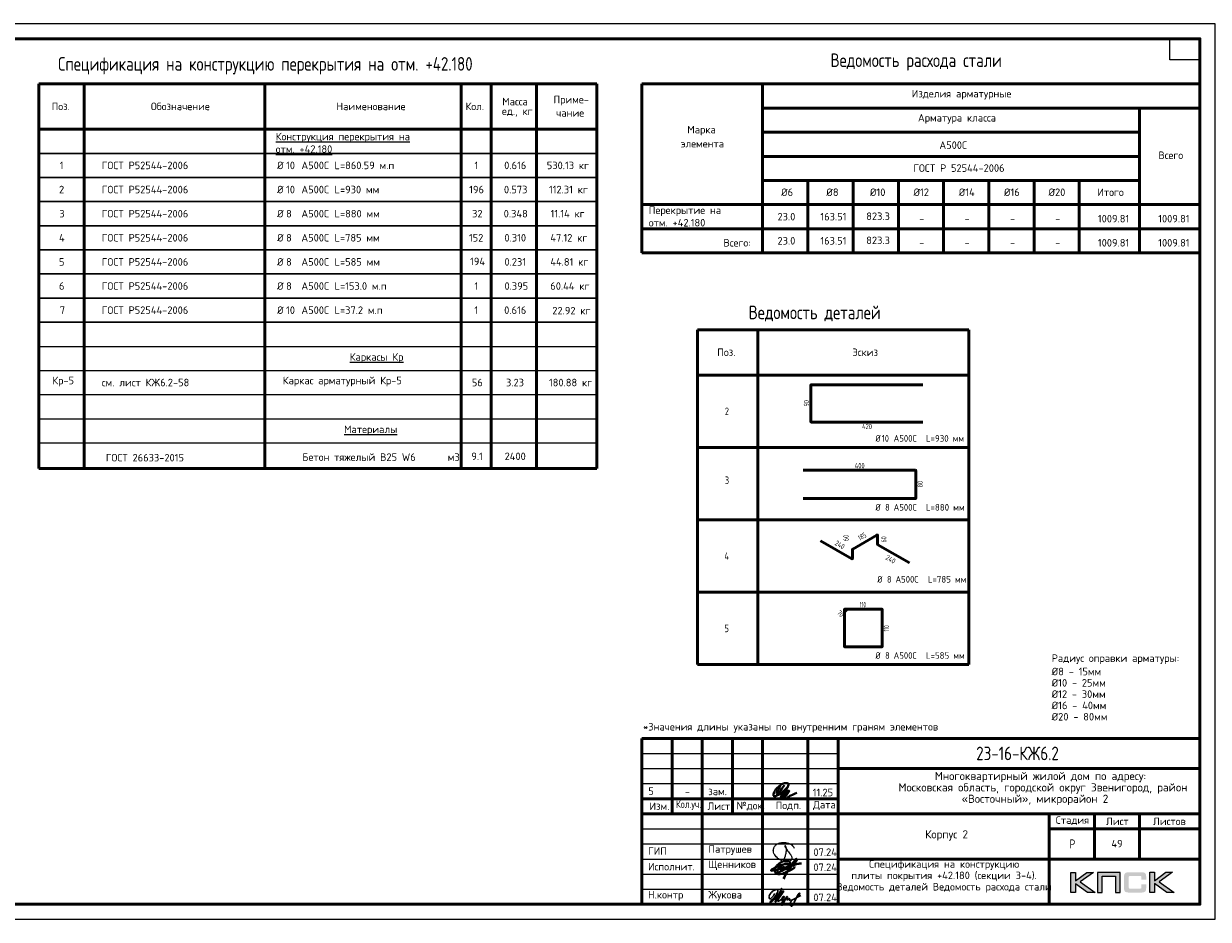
# Model space of a CAD drawing. Header units: millimetres. Extents: x 40580 to 1930067, y -240640 to 81020.
# Tile 662 of 686: x 1762950 to 1802227, y -239550 to -209850. Entities that reach past the tile are written whole.
import ezdxf

# ---------------------------------------------------------------- set-up
doc = ezdxf.new("R2010")
doc.units = ezdxf.units.MM
doc.layers.add('Standard', color=7, linetype='Continuous', lineweight=25)
doc.layers.add('Основная', color=7, linetype='Continuous', lineweight=40)
doc.styles.add('GOST 2.304', font='isocpeur.ttf', dxfattribs={"width": 0.8})
doc.styles.add('ISOCPEUR', font='isocpeur.ttf')

# ---------------------------------------------------------------- blocks, each defined once
blk = doc.blocks.new('яяя')
at = {"lineweight": 30}
for points in [[(345424, 110432), (345425, 110410), (345424, 110397), (345417, 110379), (345406, 110350), (345390, 110319), (345357, 110275), (345310, 110221), (345265, 110176), (345198, 110110), (345161, 110077), (345133, 110066), (345116, 110066), (345102, 110075), (345090, 110091), (345082, 110115), (345074, 110146), (345066, 110182), (345064, 110206), (345067, 110234), (345077, 110278), (345095, 110320), (345114, 110361), (345134, 110395), (345159, 110428), (345195, 110469), (345228, 110506), (345284, 110560), (345331, 110595), (345379, 110625), (345435, 110648), (345486, 110670), (345532, 110686), (345573, 110696), (345605, 110698), (345621, 110695), (345635, 110687), (345648, 110671), (345656, 110649), (345659, 110625), (345659, 110583), (345656, 110553), (345647, 110523), (345635, 110489), (345387, 110033), (345349, 109985), (345311, 109948), (345247, 109889), (345209, 109858), (345192, 109844), (345180, 109837), (345157, 109833), (345150, 109835), (345140, 109842), (345135, 109856), (345138, 109881), (345148, 109892), (345183, 109930), (345267, 110024), (345343, 110105), (345455, 110213), (345617, 110343), (345775, 110456), (345811, 110526), (345838, 110607), (345890, 110740), (345902, 110771), (345698, 110295), (345672, 110226), (345626, 110132), (345572, 110032), (345518, 109953), (345481, 109918), (345497, 110001), (345567, 110147), (345655, 110301), (345760, 110442)], [(345481, 109918), (345476, 109896), (345475, 109874), (345485, 109861), (345506, 109866), (345539, 109891), (345632, 109983), (345968, 110450), (346022, 110527), (346029, 110560), (346027, 110579), (346026, 110590), (346010, 110605), (345993, 110609), (345975, 110601), (345962, 110584), (345954, 110562), (345857, 110421), (345783, 110292), (345741, 110183), (345701, 110079), (345665, 109985), (345660, 109952), (345666, 109929), (345669, 109915), (345682, 109910), (345702, 109914), (345735, 109941), (345846, 110007), (346065, 110160), (346075, 110193), (346070, 110217), (346066, 110236), (346052, 110241), (346030, 110241), (346007, 110228), (345978, 110203), (345960, 110164), (345892, 110010), (345895, 109986), (345904, 109966), (345925, 109964), (345969, 109968), (346045, 110000), (346218, 110114), (346261, 110154), (346280, 110184), (346282, 110210), (346278, 110225), (346263, 110229), (346241, 110222), (346220, 110198), (346162, 110049), (345989, 109904), (345932, 109849), (345906, 109805), (345891, 109739), (345890, 109690), (345899, 109652), (345924, 109647), (345956, 109655), (345980, 109674), (346058, 109838), (346158, 110046), (346261, 110098), (346314, 110120), (346292, 110079), (346269, 110036), (346261, 110008), (346267, 109998), (346293, 109998), (346363, 110039), (346445, 110095), (346421, 110068), (346414, 110040), (346407, 110011), (346416, 109990), (346466, 109972), (346509, 109977), (346574, 109984), (347172, 110293)], [(346586, 109971), (346543, 109917), (346509, 109873), (346489, 109825), (346475, 109767), (346472, 109710), (346478, 109675), (346485, 109641), (346501, 109621), (346517, 109602), (346542, 109589), (346568, 109592), (346605, 109620), (346680, 109731), (346736, 109842), (346865, 110115), (346962, 110290), (346969, 110318), (346979, 110360), (347013, 110403), (347056, 110434), (347091, 110450), (347109, 110450), (347121, 110434), (347115, 110405), (347072, 110355), (347012, 110307), (346924, 110222)]]:
    blk.add_lwpolyline(points, dxfattribs=at)
blk = doc.blocks.new('Из_буфера32210')
at = {"color": 7, "lineweight": 25}
blk.add_lwpolyline([(357, 84), (386, 160), (399, 213), (405, 239), (412, 268), (420, 299), (427, 339), (434, 380), (437, 414), (438, 442), (436, 466), (430, 489), (425, 504), (417, 519), (409, 531), (405, 535), (403, 536), (400, 539), (394, 541), (387, 543), (383, 542), (379, 539), (377, 534), (377, 528), (379, 523), (438, 428), (470, 382), (484, 365), (504, 341), (528, 310), (551, 280), (562, 264), (575, 247), (582, 235), (589, 220), (599, 198), (606, 184), (610, 167), (611, 155), (612, 143), (611, 127), (609, 116), (603, 96), (596, 82), (588, 69), (579, 56), (563, 43), (551, 34), (539, 25), (524, 16), (511, 10), (494, 5), (481, 3), (456, 0), (432, 1), (415, 3), (396, 6), (375, 11), (355, 19), (336, 24), (310, 31), (293, 39), (269, 53), (243, 69), (223, 80), (202, 93), (180, 109), (152, 128), (126, 152), (98, 182), (77, 211), (52, 241), (32, 266), (20, 293), (8, 329), (3, 348), (1, 373), (0, 393), (1, 417), (6, 440), (13, 454), (20, 476), (26, 497), (38, 517), (47, 529), (60, 548), (75, 563), (95, 581), (115, 593), (135, 606), (161, 618), (187, 628), (213, 638), (251, 647), (282, 653), (319, 655), (353, 655), (384, 652), (418, 648), (460, 641), (503, 628), (544, 611), (579, 594), (611, 573), (639, 545), (666, 515), (679, 496), (694, 471)], dxfattribs=at)

msp = doc.modelspace()

# ---------------------------------------------------------------- hatches: boundary and pattern name
h = msp.add_hatch(color=256)
h.paths.add_polyline_path([(1798422.9, -237992.8), (1798195.4, -237992.8), (1797823.4, -238272.8), (1797823.4, -237992.8), (1797665.7, -237992.8), (1797665.7, -238664.9), (1797823.4, -238664.9), (1797823.4, -238369.6), (1798225.8, -238664.9), (1798477.5, -238664.9), (1797976.9, -238309.5)])
h.paths.add_polyline_path([(1798705.7, -238119.3), (1799151, -238119.3), (1799151, -238664.9), (1799307.3, -238664.9), (1799307.3, -237992.8), (1799140.7, -237992.8), (1798549.5, -237992.8), (1798549.5, -238151.8), (1798549.5, -238664.9), (1798705.7, -238664.9)])
h.paths.add_polyline_path([(1800445.5, -237989.3), (1800287.8, -237989.3), (1800287.8, -238662.1), (1800445.5, -238662.1), (1800445.5, -238366.2), (1800847.9, -238662.1), (1801099.6, -238662.1), (1800599, -238306), (1801045, -237989.3), (1800818.2, -237989.3), (1800445.5, -238269.4)])
msp.add_hatch(color=256).paths.add_polyline_path([(1800156.4, -238064), (1800154.4, -238056.4), (1800151.6, -238050.2), (1800148.1, -238044), (1800144.7, -238037.7), (1800141.2, -238032.9), (1800137.1, -238028.1), (1800132.9, -238023.2), (1800128.8, -238019.1), (1800123.2, -238015.6), (1800117.7, -238011.5), (1800111.5, -238008), (1800104.6, -238005.2), (1800097.7, -238002.5), (1800090.1, -237999.7), (1800082.4, -237997.6), (1800064.5, -237994.2), (1800045.1, -237991.4), (1800023.7, -237990), (1800000.2, -237989.3), (1799599.1, -237989.3), (1799575.6, -237990), (1799554.9, -237991.4), (1799534.8, -237994.2), (1799517.5, -237997.6), (1799509.2, -238000.4), (1799501.6, -238002.5), (1799494.7, -238005.2), (1799488.5, -238008.7), (1799482.2, -238011.5), (1799476, -238015.6), (1799471.2, -238019.1), (1799466.3, -238023.2), (1799462.2, -238028.1), (1799458.7, -238032.9), (1799454.6, -238037.7), (1799451.1, -238044), (1799448.4, -238050.2), (1799445.6, -238057.1), (1799442.8, -238064), (1799440.8, -238071.6), (1799437.3, -238088.2), (1799434.5, -238106.2), (1799432.5, -238126.2), (1799432.5, -238148.4), (1799432.5, -238502.4), (1799432.5, -238524.5), (1799434.5, -238544.6), (1799437.3, -238563.3), (1799440.8, -238579.8), (1799442.8, -238587.5), (1799445.6, -238594.4), (1799448.4, -238601.3), (1799451.1, -238607.5), (1799454.6, -238613), (1799458.7, -238618.6), (1799462.2, -238623.4), (1799466.3, -238628.3), (1799471.2, -238632.4), (1799476.7, -238635.9), (1799482.2, -238639.3), (1799488.5, -238642.8), (1799494.7, -238646.2), (1799502.3, -238648.3), (1799509.2, -238651.1), (1799517.5, -238653.1), (1799534.8, -238657.3), (1799554.9, -238659.4), (1799576.3, -238661.4), (1799599.1, -238662.1), (1800000.2, -238662.1), (1800023.7, -238661.4), (1800045.1, -238660.1), (1800064.5, -238657.3), (1800081.8, -238653.8), (1800090.1, -238651.1), (1800097.7, -238649), (1800104.6, -238646.2), (1800111.5, -238642.8), (1800117.7, -238640), (1800123.2, -238635.9), (1800128.8, -238632.4), (1800132.9, -238628.3), (1800137.1, -238624.1), (1800141.2, -238618.6), (1800144.7, -238613.7), (1800148.1, -238607.5), (1800151.6, -238601.3), (1800154.4, -238595.1), (1800156.4, -238587.5), (1800159.2, -238579.8), (1800162.7, -238563.3), (1800165.4, -238545.3), (1800166.8, -238524.5), (1800167.5, -238502.4), (1800167.5, -238391.1), (1800010.5, -238391.1), (1800010.5, -238481.7), (1800010.5, -238487.9), (1800009.8, -238494.1), (1800008.5, -238499.6), (1800007.1, -238505.2), (1800005, -238510), (1800002.9, -238514.2), (1800000.2, -238518.3), (1799996.7, -238521.8), (1799993.2, -238525.2), (1799989.1, -238528), (1799984.3, -238530.1), (1799979.4, -238532.1), (1799974.6, -238533.5), (1799968.4, -238534.2), (1799962.1, -238534.9), (1799955.9, -238535.6), (1799632.3, -238535.6), (1799626.8, -238534.9), (1799621.9, -238534.2), (1799617.8, -238532.1), (1799613.6, -238530.1), (1799609.5, -238527.3), (1799606, -238524.5), (1799602.6, -238521.1), (1799599.8, -238516.9), (1799597, -238512.8), (1799595, -238508.6), (1799592.9, -238503.8), (1799591.5, -238498.9), (1799589.4, -238489.3), (1799588.7, -238479.6), (1799588.7, -238156.7), (1799588.7, -238151.1), (1799589.4, -238145.6), (1799590.8, -238140.8), (1799592.2, -238135.9), (1799593.6, -238131.8), (1799595.6, -238128.3), (1799598.4, -238124.9), (1799601.2, -238121.4), (1799604.6, -238118.6), (1799608.1, -238115.9), (1799612.2, -238113.8), (1799616.4, -238112.4), (1799621.2, -238111), (1799626.1, -238110.3), (1799631.6, -238109.6), (1799637.1, -238109.6), (1799955.9, -238109.6), (1799962.1, -238109.6), (1799968.4, -238110.3), (1799973.9, -238111.7), (1799978.7, -238113.1), (1799983.6, -238115.2), (1799988.4, -238117.3), (1799992.6, -238120.7), (1799996, -238123.5), (1799999.5, -238127.6), (1800002.2, -238131.8), (1800005, -238135.9), (1800007.1, -238140.8), (1800008.5, -238145.6), (1800009.8, -238151.1), (1800010.5, -238157.4), (1800010.5, -238163.6), (1800010.5, -238237.6), (1800167.5, -238237.6), (1800167.5, -238148.4), (1800166.8, -238126.2), (1800165.4, -238106.2), (1800162.7, -238088.2), (1800158.5, -238071.6)])

# ---------------------------------------------------------------- linework, layer by layer
at = {"lineweight": 0}
for points in [[(1797665.7, -238664.9), (1797665.7, -237992.8), (1797823.4, -237992.8), (1797823.4, -238272.8), (1798195.4, -237992.8), (1798422.9, -237992.8), (1797976.9, -238309.5), (1798477.5, -238664.9), (1798225.8, -238664.9), (1797823.4, -238369.6), (1797823.4, -238664.9), (1797665.7, -238664.9)], [(1798705.7, -238664.9), (1798705.7, -238119.3), (1799151, -238119.3), (1799151, -238664.9), (1799307.3, -238664.9), (1799307.3, -237992.8), (1799140.7, -237992.8), (1798549.5, -237992.8), (1798549.5, -238151.8), (1798549.5, -238664.9), (1798705.7, -238664.9)], [(1800287.8, -238662.1), (1800287.8, -237989.3), (1800445.5, -237989.3), (1800445.5, -238269.4), (1800818.2, -237989.3), (1801045, -237989.3), (1800599, -238306), (1801099.6, -238662.1), (1800847.9, -238662.1), (1800445.5, -238366.2), (1800445.5, -238662.1), (1800287.8, -238662.1)]]:
    msp.add_lwpolyline(points, close=True, dxfattribs=at)
at = {"layer": 'Standard', "color": 7, "linetype": 'Continuous', "lineweight": 50, "transparency": 33554687}
for p, q in [((1763450, -211849.7), (1781950, -211849.7)), ((1763450, -224599.7), (1763450, -211849.7)), ((1764950, -211849.7), (1764950, -224599.7)), ((1770950, -211849.7), (1770950, -224599.7)), ((1777450, -211849.7), (1777450, -224599.7)), ((1778450, -211849.7), (1778450, -224599.7)), ((1779950, -211849.7), (1779950, -224599.7)), ((1781950, -211849.7), (1781950, -224599.7)), ((1783450, -211849.7), (1783450, -217449.7)), ((1783450, -211849.7), (1801950, -211849.7)), ((1787450, -211849.7), (1787450, -217449.7)), ((1801950, -211849.7), (1801950, -217449.7)), ((1787450, -212649.7), (1801950, -212649.7)), ((1799950, -212649.7), (1799950, -217449.7)), ((1801950, -212649.7), (1801950, -217449.7)), ((1763450, -213349.7), (1781950, -213349.7)), ((1787450, -213449.7), (1787450, -217449.7)), ((1787450, -213449.7), (1799950, -213449.7)), ((1787450, -214249.7), (1799950, -214249.7)), ((1787450, -215049.7), (1787450, -217449.7)), ((1787450, -215049.7), (1787450, -217449.7)), ((1787450, -215049.7), (1787450, -217449.7)), ((1787450, -215049.7), (1787450, -217449.7)), ((1787450, -215049.7), (1787450, -217449.7)), ((1787450, -215049.7), (1799950, -215049.7)), ((1788950, -215049.7), (1788950, -217449.7)), ((1788950, -215049.7), (1788950, -217449.7)), ((1790450, -215049.7), (1790450, -217449.7)), ((1791950, -215049.7), (1791950, -217449.7)), ((1793450, -215049.7), (1793450, -217449.7)), ((1794950, -215049.7), (1794950, -217449.7)), ((1796450, -215049.7), (1796450, -217449.7)), ((1797950, -215049.7), (1797950, -217449.7)), ((1797950, -215049.7), (1797950, -217449.7)), ((1783450, -215849.7), (1801950, -215849.7)), ((1783450, -216649.7), (1801950, -216649.7)), ((1783450, -217449.7), (1801950, -217449.7)), ((1801950, -217449.7), (1783450, -217449.7)), ((1783450, -217449.7), (1801950, -217449.7)), ((1785285.7, -220003), (1794285.7, -220003)), ((1785285.7, -221503), (1785285.7, -220003)), ((1787285.7, -221503), (1787285.7, -220003)), ((1794285.7, -221503), (1794285.7, -220003)), ((1794285.7, -221503), (1794285.7, -220003)), ((1785285.7, -221503), (1794285.7, -221503)), ((1785285.7, -221503), (1785285.7, -223903)), ((1785285.7, -221503), (1794285.7, -221503)), ((1787285.7, -221503), (1787285.7, -223903)), ((1794285.7, -221503), (1794285.7, -223903)), ((1794285.7, -221503), (1794285.7, -223903)), ((1789046.8, -223045.5), (1789046.8, -221841.8)), ((1789063.9, -221824.7), (1792760.4, -221824.7)), ((1792760.4, -223062.6), (1789063.9, -223062.6)), ((1785285.7, -223903), (1794285.7, -223903)), ((1785285.7, -223903), (1785285.7, -226303)), ((1785285.7, -223903), (1794285.7, -223903)), ((1787285.7, -223903), (1787285.7, -226303)), ((1794285.7, -223903), (1794285.7, -226303)), ((1794285.7, -223903), (1794285.7, -226303)), ((1763450, -224599.7), (1781950, -224599.7)), ((1788791, -224659.7), (1792517.1, -224659.7)), ((1792528.1, -224670.7), (1792528.1, -225583)), ((1792517.1, -225594), (1788791, -225594)), ((1785285.7, -226303), (1794285.7, -226303)), ((1785285.7, -226303), (1785285.7, -231103)), ((1785285.7, -226303), (1794285.7, -226303)), ((1787285.7, -226303), (1787285.7, -231103)), ((1794285.7, -226303), (1794285.7, -231103)), ((1794285.7, -226303), (1794285.7, -231103)), ((1790404.2, -227593.3), (1789374.2, -226998.6)), ((1791239.9, -226806.1), (1790435.4, -227270.6)), ((1791263.3, -227115.3), (1791263.3, -226819.6)), ((1790427.6, -227284.1), (1790427.6, -227579.8)), ((1792316.7, -227732.4), (1791271.1, -227128.8)), ((1785285.7, -228703), (1794285.7, -228703)), ((1790164.2, -229325.3), (1790164.2, -229276.3)), ((1790164.2, -230503.1), (1790164.2, -229276.3)), ((1790205.5, -229371.1), (1790167.4, -229333)), ((1790175, -229265.5), (1791401.9, -229265.5)), ((1790175, -229265.5), (1790224, -229265.5)), ((1790231.7, -229268.6), (1790269.8, -229306.8)), ((1791412.7, -229276.3), (1791412.7, -230503.1)), ((1791401.9, -230514), (1790175, -230514)), ((1785285.7, -231103), (1794285.7, -231103)), ((1783450, -239049.8), (1783450, -233549.8)), ((1783450, -233549.8), (1801950, -233549.8)), ((1784450, -236049.8), (1784450, -233549.8)), ((1785450, -239049.8), (1785450, -233549.8)), ((1786450, -236049.8), (1786450, -233549.8)), ((1787450, -239049.8), (1787450, -233549.8)), ((1788950, -239049.8), (1788950, -233549.8)), ((1789950, -239049.8), (1789950, -233549.8)), ((1789950, -234549.8), (1801950, -234549.8)), ((1783450, -235549.8), (1789950, -235549.8)), ((1783450, -235549.8), (1789950, -235549.8)), ((1783450, -236049.8), (1789950, -236049.8)), ((1783450, -236049.8), (1789950, -236049.8)), ((1789950, -236049.8), (1801950, -236049.8)), ((1796950, -237549.8), (1796950, -236049.8)), ((1798450, -237549.8), (1798450, -236049.8)), ((1799950, -237549.8), (1799950, -236049.8)), ((1796950, -236549.8), (1801950, -236549.8)), ((1789950, -237549.8), (1801950, -237549.8)), ((1796950, -239049.8), (1796950, -237549.8)), ((1796950, -239049.8), (1796950, -237549.8))]:
    msp.add_line(p, q, dxfattribs=at)
at = {"layer": 'Standard', "color": 7, "linetype": 'Continuous', "lineweight": 13, "transparency": 33554687}
for p, q in [((1763450, -214149.7), (1781950, -214149.7)), ((1763450, -214149.7), (1763450, -214949.7)), ((1781950, -214149.7), (1763450, -214149.7)), ((1764950, -214149.7), (1764950, -214949.7)), ((1770950, -214149.7), (1770950, -214949.7)), ((1777450, -214149.7), (1777450, -214949.7)), ((1778450, -214149.7), (1778450, -214949.7)), ((1779950, -214149.7), (1779950, -214949.7)), ((1781950, -214149.7), (1781950, -214949.7)), ((1763450, -214949.7), (1781950, -214949.7)), ((1781950, -214949.7), (1763450, -214949.7)), ((1763450, -214949.7), (1763450, -215749.7)), ((1764950, -214949.7), (1764950, -215749.7)), ((1770950, -214949.7), (1770950, -215749.7)), ((1777450, -214949.7), (1777450, -215749.7)), ((1778450, -214949.7), (1778450, -215749.7)), ((1779950, -214949.7), (1779950, -215749.7)), ((1781950, -214949.7), (1781950, -215749.7)), ((1763450, -215749.7), (1781950, -215749.7)), ((1781950, -215749.7), (1763450, -215749.7)), ((1763450, -215749.7), (1763450, -216549.7)), ((1764950, -215749.7), (1764950, -216549.7)), ((1770950, -215749.7), (1770950, -216549.7)), ((1777450, -215749.7), (1777450, -216549.7)), ((1778450, -215749.7), (1778450, -216549.7)), ((1779950, -215749.7), (1779950, -216549.7)), ((1781950, -215749.7), (1781950, -216549.7)), ((1763450, -216549.7), (1781950, -216549.7)), ((1781950, -216549.7), (1763450, -216549.7)), ((1763450, -216549.7), (1763450, -217349.7)), ((1764950, -216549.7), (1764950, -217349.7)), ((1770950, -216549.7), (1770950, -217349.7)), ((1777450, -216549.7), (1777450, -217349.7)), ((1778450, -216549.7), (1778450, -217349.7)), ((1779950, -216549.7), (1779950, -217349.7)), ((1781950, -216549.7), (1781950, -217349.7)), ((1783450, -216649.7), (1801950, -216649.7)), ((1783450, -216649.7), (1801950, -216649.7)), ((1783450, -216649.7), (1801950, -216649.7)), ((1783450, -216649.7), (1801950, -216649.7)), ((1783450, -216649.7), (1801950, -216649.7)), ((1783450, -216649.7), (1801950, -216649.7)), ((1783450, -216649.7), (1801950, -216649.7)), ((1783450, -216649.7), (1801950, -216649.7)), ((1783450, -216649.7), (1801950, -216649.7)), ((1763450, -217349.7), (1781950, -217349.7)), ((1781950, -217349.7), (1763450, -217349.7)), ((1763450, -217349.7), (1763450, -218149.7)), ((1764950, -217349.7), (1764950, -218149.7)), ((1770950, -217349.7), (1770950, -218149.7)), ((1777450, -217349.7), (1777450, -218149.7)), ((1778450, -217349.7), (1778450, -218149.7)), ((1779950, -217349.7), (1779950, -218149.7)), ((1781950, -217349.7), (1781950, -218149.7)), ((1763450, -218149.7), (1781950, -218149.7)), ((1781950, -218149.7), (1763450, -218149.7)), ((1763450, -218949.7), (1781950, -218949.7)), ((1781950, -218949.7), (1763450, -218949.7)), ((1763450, -219749.7), (1781950, -219749.7)), ((1781950, -219749.7), (1763450, -219749.7)), ((1763450, -220549.7), (1781950, -220549.7)), ((1763450, -221349.7), (1781950, -221349.7)), ((1763450, -222149.7), (1781950, -222149.7)), ((1763450, -222949.7), (1781950, -222949.7)), ((1763450, -223749.7), (1781950, -223749.7)), ((1783450, -234049.8), (1789950, -234049.8)), ((1783450, -234549.8), (1789950, -234549.8)), ((1783450, -235049.8), (1789950, -235049.8)), ((1783450, -236549.8), (1789950, -236549.8)), ((1783450, -237049.8), (1789950, -237049.8)), ((1783450, -237049.8), (1789950, -237049.8)), ((1783450, -237549.8), (1789950, -237549.8)), ((1783450, -237549.8), (1789950, -237549.8)), ((1783450, -238049.8), (1789950, -238049.8)), ((1783450, -238549.8), (1789950, -238549.8))]:
    msp.add_line(p, q, dxfattribs=at)
at = {"layer": 'Standard', "color": 7, "linetype": 'Continuous', "lineweight": 35, "transparency": 33554687}
for p, q in [((1785285.7, -220003), (1794285.7, -220003)), ((1785285.7, -221503), (1785285.7, -220003)), ((1785285.7, -220003), (1785285.7, -223903)), ((1787285.7, -220003), (1787285.7, -223903)), ((1794285.7, -221503), (1794285.7, -220003)), ((1794285.7, -220003), (1794285.7, -223903)), ((1794285.7, -221503), (1794285.7, -220003)), ((1794285.7, -220003), (1794285.7, -223903)), ((1794285.7, -221503), (1785285.7, -221503)), ((1785285.7, -222403), (1785285.7, -226303)), ((1785285.7, -224803), (1785285.7, -231103))]:
    msp.add_line(p, q, dxfattribs=at)
at = {"layer": 'Standard', "color": 7, "linetype": 'Continuous', "lineweight": -3, "transparency": 33554687}
for p, q in [((1785285.7, -223903), (1794285.7, -223903)), ((1785285.7, -226303), (1794285.7, -226303)), ((1785285.7, -228703), (1794285.7, -228703)), ((1785285.7, -231103), (1794285.7, -231103))]:
    msp.add_line(p, q, dxfattribs=at)
at = {"layer": 'Standard', "color": 7, "linetype": 'Continuous', "lineweight": 25, "transparency": 33554687}
for p, q in [((1801950, -239049.8), (1801950, -233549.8)), ((1783450, -239049.8), (1801950, -239049.8)), ((1783450, -239049.8), (1801950, -239049.8)), ((1783450, -239049.8), (1801950, -239049.8))]:
    msp.add_line(p, q, dxfattribs=at)
at = {"layer": 'Standard', "color": 7, "linetype": 'Continuous', "lineweight": 13, "transparency": 33554687}
msp.add_lwpolyline([(1760450, -239549.7), (1802450, -239549.7), (1802450, -209849.7), (1760450, -209849.7), (1760450, -239549.7)], close=True, dxfattribs=at)
at = {"layer": 'Standard', "color": 7, "linetype": 'Continuous', "lineweight": 50, "transparency": 33554687}
msp.add_lwpolyline([(1762450, -210349.7), (1801950, -210349.7), (1801950, -239049.7), (1762450, -239049.7), (1762450, -210349.7)], close=True, dxfattribs=at)
at = {"layer": 'Standard', "color": 7, "linetype": 'Continuous', "lineweight": 25, "transparency": 33554687}
msp.add_lwpolyline([(1801950, -210349.7), (1801950, -211049.7), (1800950, -211049.7), (1800950, -210349.7), (1801950, -210349.7)], close=True, dxfattribs=at)
at = {"layer": 'Standard', "color": 7, "linetype": 'Continuous', "lineweight": 50, "transparency": 33554687}
for centre, radius, start, end in [((1789063.9, -221841.8), 17.1, 90, 180), ((1789063.9, -223045.5), 17.1, 180, 270), ((1792517.1, -224670.7), 11, 0, 90), ((1792517.1, -225583), 11, 270, 0), ((1791247.7, -226819.6), 15.6, 0, 120), ((1790443.2, -227284.1), 15.6, 120, 180), ((1791278.9, -227115.3), 15.6, 180, 240), ((1790412, -227579.8), 15.6, 240, 0), ((1790175, -229276.3), 10.8, 90, 180), ((1790175, -229276.3), 10.8, 90, 180), ((1790175, -229325.3), 10.8, 180, 225), ((1790224, -229276.3), 10.8, 45, 90), ((1791401.9, -229276.3), 10.8, 0, 90), ((1790175, -230503.1), 10.8, 180, 270), ((1791401.9, -230503.1), 10.8, 270, 0)]:
    msp.add_arc(centre, radius, start, end, dxfattribs=at)
at = {"layer": 'Основная', "color": 7, "ltscale": 100}
msp.add_spline([(1788042.8, -235112.3), (1787973.4, -235238.6), (1787916.4, -235360.5), (1787916.4, -235388.5), (1787951, -235370.6), (1788048.3, -235265.5), (1788160.2, -235117.8), (1788079.7, -235221.9), (1788017, -235316.9), (1788024.9, -235378.4), (1788084.1, -235372.8), (1788162.4, -235306.9), (1788254.1, -235198.4), (1788305.6, -235094.4), (1788298.9, -235046.3), (1788214.6, -235030), (1788140.1, -235040.7), (1788010.3, -235125.7), (1787892.9, -235235.3), (1787835.8, -235332.6), (1787814.6, -235405.3), (1787815.7, -235452.2), (1787856, -235470.1), (1787924.2, -235446.7), (1788112.1, -235321.4), (1788266.4, -235193.9), (1788110.7, -235404.8), (1788055.2, -235502.1), (1788055.1, -235520.5), (1788088.6, -235503.7), (1788182.6, -235406.4), (1788307.8, -235291.2), (1788326.8, -235286.7), (1788308.9, -235329.2), (1788231.9, -235441.1), (1788184.8, -235528.3), (1788191.5, -235547.3), (1788227.3, -235538.4), (1788390.6, -235438.8), (1788585.2, -235360.5)], degree=3, dxfattribs=at)
at = {"layer": 'Основная'}
for points in [[(1788143.2, -238208.5), (1788261.8, -237977.2), (1788412, -237765.4), (1788503.5, -237606.8), (1788527.6, -237573.5), (1788549.1, -237551.4), (1788561, -237549.1), (1788567.9, -237548.3), (1788573.1, -237549.6), (1788577.1, -237552.4), (1788579.2, -237556.7), (1788580, -237559.8), (1788582.2, -237566.7), (1788581.7, -237570.2), (1788581.5, -237577.6), (1788580, -237581.5), (1788578.9, -237593), (1788566.4, -237619.1), (1788537.1, -237662.4), (1788488.8, -237714.7), (1788430.1, -237756.6), (1788395.3, -237777.4), (1788376.1, -237781.4), (1788201.3, -237829.8), (1788007.5, -237874.5), (1787872.2, -237913.3), (1787791.5, -237933.1), (1787747.5, -237935.1), (1787726.9, -237924.6), (1787738.3, -237915.2), (1787748.6, -237901.6), (1787766, -237890.2), (1787829.3, -237852.4), (1787918.5, -237809.3), (1788008.4, -237770.1), (1788094.5, -237742.7), (1788178.4, -237725), (1788282.1, -237721.3), (1788329.9, -237718.6)], [(1788504.7, -237796.1), (1788502.2, -237836), (1788483.9, -237851), (1788452.3, -237876.8), (1788373.2, -237922.5), (1788293.4, -237954.1), (1788220.2, -237989.9), (1788062.8, -238046.1), (1787969.7, -238047.2), (1787925.9, -238036.1), (1787897.6, -238018.3), (1787880.4, -238007.2), (1787864.3, -237978.4), (1787854.9, -237949.6), (1787859.9, -237896.3), (1787866, -237856.4), (1787892, -237806.5), (1787922.9, -237766.8), (1787972.4, -237719.4), (1788015.7, -237682.8), (1788075.6, -237652.9), (1788138.3, -237622.4), (1788202, -237600.2), (1788241.1, -237594.7), (1788289.1, -237598.6), (1788310.7, -237610.8), (1788334.8, -237628.9), (1788348.4, -237645.7), (1788365.6, -237668.4), (1788366.7, -237698.9), (1788365.1, -237715), (1788360.7, -237735.3), (1788354, -237751.1), (1788342.9, -237761), (1788330.1, -237761), (1788319.6, -237754.4), (1788320.7, -237730), (1788331.2, -237717.8), (1788380.5, -237734.1), (1788403.5, -237745.6), (1788455.2, -237764.1), (1788470.6, -237771.5), (1788480.7, -237778.2)], [(1788077.2, -237916.2), (1788076.1, -237834.4), (1788066.9, -237811.8), (1788045.4, -237803.3), (1788028.4, -237814.1), (1788010.7, -237829.2), (1787987.8, -237855.5), (1787965.2, -237879.1), (1787948.6, -237905), (1787944.9, -237926.4), (1787938.2, -237963.8), (1787941.6, -237978.2), (1787955.6, -238000.8), (1787977, -238003.3), (1788005.5, -237990), (1788029.5, -237959.7), (1788047.7, -237942.3), (1788071.3, -237923.1), (1788108.7, -237854.7), (1788129.4, -237821.5), (1788147.1, -237800), (1788080.2, -237908.3), (1788082, -237929.8), (1788086.5, -237948.6), (1788107.5, -237937.2), (1788132.3, -237924.6), (1788164.5, -237895), (1788167.4, -237889.8), (1788176.3, -237861), (1788181.5, -237846.2), (1788183.3, -237840.3), (1788179.6, -237876.5), (1788182.6, -237889.5), (1788198.9, -237888.7), (1788221, -237882.1), (1788240.6, -237849.2), (1788242.5, -237830.3), (1788232.9, -237881), (1788242.5, -237881.3), (1788275, -237869.1), (1788299.8, -237851.8), (1788302.7, -237818.1), (1788304.6, -237803.7), (1788307.5, -237834.4), (1788326, -237835.5), (1788343.4, -237833.3), (1788356.3, -237798.9), (1788358.9, -237790.8), (1788358.6, -237798.5), (1788353.8, -237824), (1788370, -237828.5)], [(1788408.2, -237771.6), (1788468, -237753.4), (1788539.3, -237731.4), (1788577.5, -237723.4), (1788646.9, -237704.8), (1788702.8, -237698.3), (1788743.5, -237699)]]:
    msp.add_spline(points, degree=3, dxfattribs=at)

# ---------------------------------------------------------------- block references
at = {"color": 1, "ltscale": 100}
msp.add_blockref('Из_буфера32210', (1787805, -237656), dxfattribs=at)
at = {"color": 2, "lineweight": 60, "xscale": 0.5, "yscale": 0.5, "zscale": 0.5}
msp.add_blockref('яяя', (1615129.3, -293908.3), dxfattribs=at)

# ---------------------------------------------------------------- texts
at = {"layer": 'Standard', "color": 7, "linetype": 'Continuous', "lineweight": 50, "transparency": 33554687, "char_height": 450, "attachment_point": 7, "style": 'GOST 2.304'}
for s, insert, width in [('Спецификация\\~на\\~конструкцию\\~перекрытия\\~на\\~отм.\\~+42.180', (1764092.4, -211529.8), 13942.621), ('Ведомость\\~расхода\\~стали', (1789700, -211408.1), 6236.951), ('Ведомость\\~деталей', (1786986.5, -219720.9), 4765.912), ('23-16-КЖ6.2', (1794532.5, -234274.7), 3070.526)]:
    msp.add_mtext(s, dxfattribs=dict(at, insert=insert, width=width))
at = {"layer": 'Standard', "color": 7, "linetype": 'Continuous', "lineweight": 25, "transparency": 33554687, "style": 'ISOCPEUR'}
for s, insert, char_height, width, attachment_point in [('Изделия\\~арматурные', (1792393.7, -212363.6), 250, 2745.343, 7), ('Поз.', (1763875.8, -212717.5), 250, 613.446, 7), ('Обозначение', (1767166.6, -212717.5), 250, 1697.278, 7), ('Наименование', (1773319.2, -212717.5), 250, 1866.052, 7), ('Кол.', (1777599.8, -212717.5), 250, 622.388, 7), ('Масса', (1778816.6, -212558.5), 250, 888.965, 7), ('Приме-', (1780516.2, -212558.5), 250, 1013.226, 7), ('ед.,\\~кг', (1778806.2, -212933.5), 250, 906.665, 7), ('чание', (1780603.7, -212933.5), 250, 835.693, 7), ('Арматура\\~класса', (1792600, -213163.6), 250, 2327.869, 7), ('Марка', (1784952.5, -213555.4), 250, 888.965, 7), ('{\\LКонструкция\\~перекрытия\\~на\\~\\Pотм.\\~+42.180}', (1771306.5, -214133.7), 250, 5454.169, 7), ('элемента', (1784731.6, -213955.4), 250, 1333.093, 7), ('А500С', (1793310.4, -214002.7), 250, 906.482, 7), ('Всего', (1800572.1, -214337.4), 250, 853.387, 7), ('1', (1764145.8, -214674.7), 250, 231.561, 7), ('ГОСТ\\~Р52544-2006', (1765540, -214674.7), 250, 2540.601, 7), ('Ø', (1771350, -214674.7), 250, 288.007, 7), ('10', (1771648.9, -214674.7), 250, 391.394, 7), ('А500С', (1772156.8, -214674.7), 250, 906.482, 7), ('L=860.59\\~м.п', (1773257.5, -214674.7), 250, 1847.614, 7), ('1', (1777895.8, -214674.7), 250, 231.555, 7), ('0.616', (1778881.2, -214674.7), 250, 764.343, 7), ('530.13\\~кг', (1780293.7, -214674.7), 250, 1439.459, 7), ('ГОСТ\\~Р\\~52544-2006', (1792445.8, -214763.6), 250, 2647.174, 7), ('2', (1764120.8, -215474.7), 250, 284.839, 7), ('ГОСТ\\~Р52544-2006', (1765540, -215474.7), 250, 2540.601, 7), ('Ø', (1771350, -215474.7), 250, 288.007, 7), ('10', (1771648.9, -215474.7), 250, 391.394, 7), ('А500С', (1772156.8, -215474.7), 250, 906.482, 7), ('L=930\\~мм', (1773257.5, -215474.7), 250, 1261.548, 7), ('196', (1777720.8, -215474.7), 250, 586.816, 7), ('0.573', (1778872.9, -215474.7), 250, 782.22, 7), ('112.31\\~кг', (1780364.6, -215474.7), 250, 1297.314, 7), ('Ø6', (1788062.6, -215563.6), 250, 447.845, 7), ('Ø8', (1789562.6, -215563.6), 250, 447.845, 7), ('Ø10', (1791008.4, -215563.6), 250, 554.388, 7), ('Ø12', (1792453.4, -215563.6), 250, 554.395, 7), ('Ø14', (1793953.4, -215563.6), 250, 554.395, 7), ('Ø16', (1795453.4, -215563.6), 250, 554.395, 7), ('Ø20', (1796928.4, -215563.6), 250, 607.684, 7), ('Итого', (1798546.4, -215563.6), 250, 906.665, 7), ('3', (1764129.1, -216274.7), 250, 267.139, 7), ('ГОСТ\\~Р52544-2006', (1765540, -216274.7), 250, 2540.601, 7), ('Ø', (1771350, -216274.7), 250, 288.007, 7), ('8', (1771648.9, -216274.7), 250, 284.839, 7), ('А500С', (1772156.8, -216274.7), 250, 906.482, 7), ('L=880\\~мм', (1773257.5, -216274.7), 250, 1279.248, 7), ('32', (1777816.6, -216274.7), 250, 391.4, 7), ('0.348', (1778864.6, -216274.7), 250, 799.927, 7), ('11.14\\~кг', (1780418.7, -216274.7), 250, 1190.765, 7), ('Перекрытие\\~на\\~\\Pотм.\\~+42.180', (1783675.5, -216575.8), 250, 3713.11, 7), ('23.0', (1787943.7, -216374.7), 250, 640.082, 7), ('163.51', (1789364.6, -216374.7), 250, 799.927, 7), ('823.3', (1790885.1, -216359.8), 250, 959.766, 7), ('-', (1792642.7, -216440.8), 250, 267.139, 7), ('-', (1794145.5, -216440.8), 250, 267.139, 7), ('-', (1795651.2, -216440.8), 250, 267.139, 7), ('-', (1797151.2, -216440.8), 250, 267.139, 7), ('1009.81', (1798565.8, -216440.8), 250, 942.059, 7), ('1009.81', (1800565.8, -216440.8), 250, 942.059, 7), ('4', (1764120.8, -217074.7), 250, 284.839, 7), ('ГОСТ\\~Р52544-2006', (1765540, -217074.7), 250, 2540.601, 7), ('Ø', (1771350, -217074.7), 250, 288.007, 7), ('8', (1771648.9, -217074.7), 250, 284.839, 7), ('А500С', (1772156.8, -217074.7), 250, 906.482, 7), ('L=785\\~мм', (1773257.5, -217074.7), 250, 1261.548, 7), ('152', (1777712.5, -217074.7), 250, 604.51, 7), ('0.310', (1778889.6, -217074.7), 250, 746.643, 7), ('47.12\\~кг', (1780410.4, -217074.7), 250, 1208.453, 7), ('Всего:', (1786151.3, -217240.8), 250, 905.554, 7), ('23.0', (1787943.7, -217174.7), 250, 640.082, 7), ('163.51', (1789364.6, -217174.7), 250, 799.927, 7), ('823.3', (1790885.1, -217159.8), 250, 959.766, 7), ('-', (1792642.7, -217240.8), 250, 267.139, 7), ('-', (1794145.5, -217240.8), 250, 267.139, 7), ('-', (1795651.2, -217240.8), 250, 267.139, 7), ('-', (1797151.2, -217240.8), 250, 267.139, 7), ('1009.81', (1798565.8, -217240.8), 250, 942.059, 7), ('1009.81', (1800565.8, -217240.8), 250, 942.059, 7), ('5', (1764120.8, -217874.7), 250, 284.839, 7), ('ГОСТ\\~Р52544-2006', (1765540, -217874.7), 250, 2540.601, 7), ('Ø', (1771350, -217874.7), 250, 288.007, 7), ('8', (1771648.9, -217874.7), 250, 284.839, 7), ('А500С', (1772156.8, -217874.7), 250, 906.482, 7), ('L=585\\~мм', (1773257.5, -217874.7), 250, 1261.548, 7), ('194', (1777750, -217858.9), 250, 604.51, 7), ('0.231', (1778889.6, -217874.7), 250, 746.643, 7), ('44.81\\~кг', (1780410.4, -217874.7), 250, 1208.453, 7), ('6', (1764120.8, -218674.7), 250, 284.839, 7), ('ГОСТ\\~Р52544-2006', (1765540, -218674.7), 250, 2540.601, 7), ('Ø', (1771350, -218674.7), 250, 288.007, 7), ('8', (1771648.9, -218674.7), 250, 284.839, 7), ('А500С', (1772156.8, -218674.7), 250, 906.482, 7), ('L=153.0\\~м.п', (1773257.5, -218674.7), 250, 1847.614, 7), ('1', (1777895.8, -218674.7), 250, 231.555, 7), ('0.395', (1778889.6, -218674.7), 250, 746.643, 7), ('60.44\\~кг', (1780410.4, -218674.7), 250, 1208.453, 7), ('7', (1764145.8, -219474.7), 250, 231.561, 7), ('ГОСТ\\~Р52544-2006', (1765540, -219474.7), 250, 2540.601, 7), ('Ø', (1771350, -219474.7), 250, 288.007, 7), ('10', (1771648.9, -219474.7), 250, 391.394, 7), ('А500С', (1772156.8, -219474.7), 250, 906.482, 7), ('L=37.2\\~м.п', (1773257.5, -219474.7), 250, 1847.614, 7), ('1', (1777895.8, -219474.7), 250, 231.555, 7), ('0.616', (1778881.2, -219474.7), 250, 764.343, 7), ('22.92\\~кг', (1780476, -219490.4), 250, 1439.459, 7), ('Поз.', (1785944, -220870.7), 250, 613.452, 7), ('Эскиз', (1790427.3, -220870.7), 250, 844.452, 7), ('{\\LКаркасы\\~Кр}', (1773760.1, -221094.1), 250, 1563.892, 7), ('Каркас\\~арматурный\\~Кр-5', (1771540, -221874.7), 250, 3304.95, 7), ('Кр-5', (1763900, -221874.7), 250, 711.255, 7), ('см.\\~лист\\~КЖ6.2-58', (1765540, -221874.7), 250, 2487.518, 7), ('56', (1777808.3, -221874.7), 250, 444.678, 7), ('3.23', (1778941.6, -221874.7), 250, 622.388, 7), ('180.88\\~кг', (1780364.6, -221874.7), 250, 1315.021, 7), ('\\W0.78;2', (1786198.2, -222828), 250, 272.355, 7), ('{\\LМатериалы}', (1773572.6, -223494.1), 250, 1528.503, 7), ('\\W0.83;Ø', (1791192.2, -223711.3), 220, 311.668, 7), ('\\W0.75;10', (1791402.9, -223711.3), 220, 346.606, 7), ('\\W0.95;А500С', (1791792.7, -223711.3), 220, 918.684, 7), ('\\W0.97;L=930 мм', (1792865.7, -223711.3), 220, 1360.58, 7), ('ГОСТ\\~26633-2015', (1765673.6, -224367.5), 250, 2309.802, 7), ('Бетон\\~тяжелый\\~В25\\~W6', (1772188.6, -224348.5), 250, 3198.016, 7), ('м3', (1777009.1, -224348.5), 250, 426.984, 7), ('9.1', (1777791.4, -224321.8), 250, 657.782, 7), ('2400', (1778895.3, -224321.8), 250, 764.349, 7), ('{\\W0.7800;3}', (1786198.2, -225114.7), 250, 272.355, 7), ('\\W0.83;Ø', (1791192.2, -225998), 220, 311.668, 7), ('\\W0.78;8', (1791512.9, -225998), 220, 239.685, 7), ('\\W0.95;А500С', (1791792.7, -225998), 220, 918.684, 7), ('\\W0.97;L=880 мм', (1792865.7, -225998), 220, 1360.58, 7), ('\\W0.80;4', (1786185.7, -227628), 250, 299.863, 7), ('\\W0.83;Ø', (1791253.7, -228385.1), 220, 311.668, 7), ('\\W0.78;8', (1791574.3, -228385.1), 220, 239.685, 7), ('\\W0.95;А500С', (1791854.2, -228385.1), 220, 918.684, 7), ('\\W0.97;L=785 мм', (1792927.2, -228385.1), 220, 1360.58, 7), ('{\\W0.8000;5}', (1786185.7, -230028), 250, 299.863, 7), ('\\W0.83;Ø', (1791192.2, -230911.3), 220, 311.668, 7), ('\\W0.78;8', (1791512.9, -230911.3), 220, 239.685, 7), ('\\W0.95;А500С', (1791792.7, -230911.3), 220, 918.684, 7), ('\\W0.97;L=585 мм', (1792865.7, -230911.3), 220, 1360.58, 7), ('Радиус\\~оправки\\~арматуры:', (1797033.7, -231082.4), 250, 3481.549, 7), ('Ø8\\~-\\~15мм', (1797033.7, -231457.4), 250, 1371.46, 7), ('Ø10\\~-\\~25мм', (1797033.7, -231832.4), 250, 1531.299, 7), ('Ø12\\~-\\~30мм', (1797033.7, -232207.4), 250, 1531.299, 7), ('Ø16\\~-\\~40мм', (1797033.7, -232582.4), 250, 1548.987, 7), ('Ø20\\~-\\~80мм', (1797033.7, -232957.4), 250, 1602.271, 7), ('*Значения\\~длины\\~указаны\\~по\\~внутренним\\~граням\\~элементов', (1783487.8, -233357.6), 250, 7808.496, 7), ('Многоквартирный\\~жилой\\~дом\\~по\\~адресу:\\~', (1793160, -235004.7), 270, 5717.08, 7), ('5', (1783752.1, -235175), 250, 283.333, 2), ('зам.', (1785956.5, -235183.9), 250, 283.333, 2), ('11.25', (1789110.4, -235469.8), 250, 693.365, 7), ('Московская\\~область,\\~городской\\~округ\\~Звенигород,\\~район\\~', (1791954, -235382.8), 270, 8136.208, 7), ('Изм.', (1783697.9, -235925), 250, 631.146, 7), ('-', (1784956.5, -235183.9), 250, 283.333, 2), ('Лист', (1785620.8, -235925), 250, 782.227, 7), ('№док.', (1786585.4, -235942.3), 250, 853.387, 7), ('Подп.', (1787881.2, -235935.4), 250, 764.532, 7), ('Дата', (1789123, -235925), 250, 782.227, 7), ('«Восточный»,\\~микрорайон\\~2', (1794046.5, -235760.7), 270, 3952.828, 7), ('\\W0.83;Кол.уч.', (1784576.9, -235925), 250, 799.955, 7), ('Стадия', (1797170.5, -236425), 250, 1031.116, 7), ('Лист', (1798833.6, -236425), 250, 782.227, 7), ('Листов', (1800392.8, -236425), 250, 1066.51, 7), ('Корпус\\~2', (1792838, -236939.8), 270, 1362.881, 7), ('ГИП', (1783650, -237412.3), 250, 586.81, 7), ('Патрушев', (1785650, -237412.3), 250, 1386.365, 7), ('07.24', (1789133.1, -237448.5), 250, 817.621, 7), ('\\W0.77;Р', (1797627, -237199.7), 300, 262.925, 7), ('Исполнит.', (1783650, -237928), 250, 1386.365, 7), ('Щенников', (1785650, -237918.4), 250, 1333.081, 7), ('07.24', (1789133.1, -237948.5), 250, 817.621, 7), ('Н.контр', (1783650, -238928), 250, 1102.087, 7), ('Жукова', (1785650, -238928), 250, 1031.11, 7), ('07.24', (1789133.1, -238948.5), 250, 817.621, 7)]:
    msp.add_mtext(s, dxfattribs=dict(at, insert=insert, char_height=char_height, width=width, attachment_point=attachment_point))
at = {"layer": 'Standard', "color": 7, "linetype": 'Continuous', "lineweight": -3, "transparency": 33554687, "char_height": 175, "attachment_point": 7, "style": 'GOST 2.304'}
for s, insert, width, rotation in [('\\W0.70;90', (1788990.8, -222541.7), 257.397, 90), ('\\W0.70;80', (1792760.1, -225224.8), 257.381, 90), ('\\W0.73;240', (1789826.2, -227124.2), 372.231, 330), ('\\W0.70;60', (1790301, -227009.1), 257.397, 90), ('\\W0.66;185', (1790671.6, -226998.8), 323.953, 30), ('\\W0.70;60', (1791555.6, -227056.4), 257.397, 90), ('\\W0.73;240', (1791510.5, -227604.5), 372.225, 330), ('\\W0.70;70', (1789898.8, -229402), 257.391, 315), ('\\W0.59;110', (1791642.3, -230008.7), 289.799, 90)]:
    msp.add_mtext(s, dxfattribs=dict(at, insert=insert, width=width, rotation=rotation))
for s, insert, width in [('\\W0.73;420', (1790749.6, -223293.7), 372.228), ('\\W0.73;400', (1790505.6, -224594.7), 372.235), ('\\W0.59;110', (1790669.4, -229202.9), 289.799)]:
    msp.add_mtext(s, dxfattribs=dict(at, insert=insert, width=width))
at = {"layer": 'Standard', "color": 7, "linetype": 'Continuous', "lineweight": 13, "transparency": 33554687, "insert": (1799200, -237039.8), "char_height": 250, "width": 485.294, "attachment_point": 5, "style": 'ISOCPEUR'}
msp.add_mtext('\\A1;{\\fISOCPEUR|i0|b0;\\H250.000000;\\W1.000000;\\C7;49}\\P', dxfattribs=at)
at = {"layer": 'Standard', "color": 7, "linetype": 'Continuous', "lineweight": 25, "transparency": 33554687, "insert": (1793466.2, -237591.5), "char_height": 250, "width": 7266.875, "attachment_point": 2, "line_spacing_factor": 0.903614, "style": 'ISOCPEUR'}
msp.add_mtext('Спецификация на конструкцию\\Pплиты покрытия +42.180 (секции 3-4).\\PВедомость деталей Ведомость расхода стали', dxfattribs=at)

doc.saveas('drawing.dxf')
